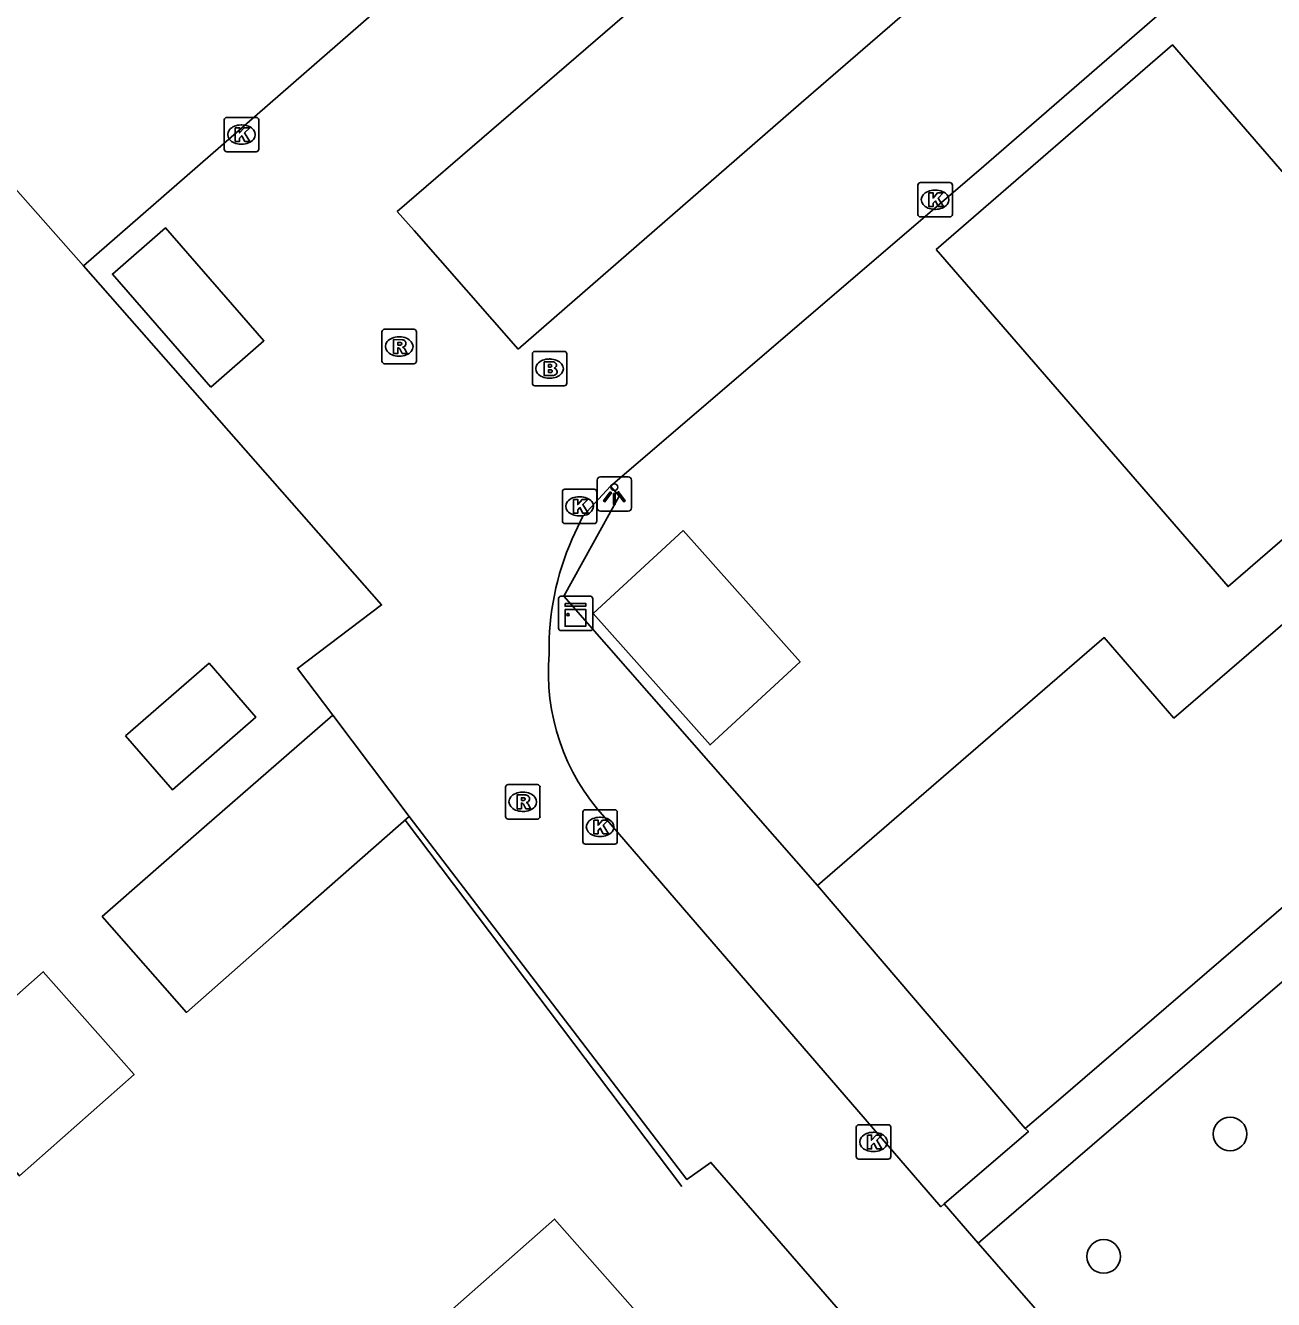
# Model space of a CAD drawing. Extents: x 157321 to 158827, y 386650 to 388532.
# Drawn here: x 157561.72 to 157597.98, y 387804.8 to 387841.81 of the extents above; entities that cross this region are included whole.
import ezdxf

# ---------------------------------------------------------------- set-up
doc = ezdxf.new("R2010")
doc.units = 0
for name, color, linetype in [('IMGEO_Boom', 7, 'Continuous'), ('IMGEO_Brandkraan', 7, 'Continuous'), ('IMGEO_Erf', 7, 'Continuous'), ('IMGEO_Groenvoorziening', 7, 'Continuous'), ('IMGEO_Hek', 7, 'Continuous'), ('IMGEO_Kast', 7, 'Continuous'), ('IMGEO_Kolk', 7, 'Continuous'), ('IMGEO_Lichtpunt', 7, 'Continuous'), ('IMGEO_Pand', 7, 'Continuous'), ('IMGEO_Rijbaan_lokaal_open', 7, 'Continuous'), ('IMGEO_Rioolput', 7, 'Continuous'), ('IMGEO_Voetpad_open', 7, 'Continuous')]:
    doc.layers.add(name, color=color, linetype=linetype)

msp = doc.modelspace()

# ---------------------------------------------------------------- linework, layer by layer
at = {"layer": 'IMGEO_Boom'}
for centre in [(157596.718, 387809.605), (157593.045, 387806.047)]:
    msp.add_circle(centre, 0.489, dxfattribs=at)
at = {"layer": 'IMGEO_Brandkraan'}
for p, q in [((157576.447, 387831.415), (157576.447, 387832.267)), ((157576.522, 387832.341), (157577.374, 387832.341)), ((157577.448, 387832.267), (157577.448, 387831.415)), ((157576.935, 387832.121), (157576.96, 387832.121)), ((157576.958, 387831.561), (157576.933, 387831.561)), ((157577.374, 387831.341), (157576.522, 387831.341))]:
    msp.add_line(p, q, dxfattribs=at)
for points in [[(157576.447, 387831.415), (157576.447, 387832.267)], [(157576.522, 387832.341), (157577.374, 387832.341)], [(157577.448, 387832.267), (157577.448, 387831.415)], [(157576.795, 387832.041), (157576.795, 387831.641), (157577.008, 387831.641)], [(157577.026, 387832.041), (157576.795, 387832.041)], [(157576.974, 387831.96), (157576.92, 387831.96), (157576.92, 387831.884)], [(157576.92, 387831.884), (157576.973, 387831.884)], [(157576.982, 387831.808), (157576.92, 387831.808), (157576.92, 387831.727)], [(157576.92, 387831.727), (157576.982, 387831.727)], [(157577.374, 387831.341), (157576.522, 387831.341)]]:
    msp.add_lwpolyline(points, dxfattribs=at)
for centre, radius, start, end in [((157576.524, 387832.265), 0.0765, 91.552, 178.448), ((157576.524, 387832.265), 0.0765, 91.552, 178.448), ((157577.372, 387832.265), 0.0765, 1.552, 88.448), ((157577.372, 387832.265), 0.0765, 1.552, 88.448), ((157576.975, 387831.922), 0.0379, 267.8285, 90.9355), ((157577.03, 387831.896), 0.145, 59.4692, 91.5367), ((157577.055, 387831.943), 0.0922, 285.5137, 58.1501), ((157576.983, 387831.767), 0.0404, 269.8759, 90.5077), ((157577.014, 387831.892), 0.251, 268.6676, 293.5347), ((157577.06, 387831.751), 0.105, 301.3115, 78.989), ((157576.524, 387831.417), 0.0765, 181.552, 268.448), ((157576.524, 387831.417), 0.0765, 181.552, 268.448), ((157577.372, 387831.417), 0.0765, 271.552, 358.448), ((157577.372, 387831.417), 0.0765, 271.552, 358.448)]:
    msp.add_arc(centre, radius, start, end, dxfattribs=at)
for centre, major_axis, ratio, start_param, end_param in [((157576.934, 387831.841), (-0.387, 0.002), 0.722429, 4.712389, 7.853982), ((157576.959, 387831.841), (-0.39, 0.002), 0.717154, 1.570796, 4.712389)]:
    msp.add_ellipse(centre, major_axis=major_axis, ratio=ratio, start_param=start_param, end_param=end_param, dxfattribs=at)
at = {"layer": 'IMGEO_Erf'}
msp.add_lwpolyline([(157558.857, 387839.969), (157563.406, 387834.832)], dxfattribs=at)
at = {"layer": 'IMGEO_Groenvoorziening'}
msp.add_lwpolyline([(157589.404, 387806.433), (157624.445, 387836.562)], dxfattribs=at)
at = {"layer": 'IMGEO_Hek'}
msp.add_lwpolyline([(157572.753, 387818.726), (157580.791, 387808.075)], dxfattribs=at)
at = {"layer": 'IMGEO_Kast'}
for p, q in [((157577.279, 387825.23), (157578.12, 387825.23)), ((157578.12, 387825.23), (157577.279, 387825.23)), ((157577.204, 387824.305), (157577.204, 387825.146)), ((157577.204, 387825.146), (157577.204, 387824.305)), ((157578.204, 387825.155), (157578.204, 387824.314)), ((157578.204, 387824.314), (157578.204, 387825.155)), ((157578.129, 387824.23), (157577.288, 387824.23)), ((157577.288, 387824.23), (157578.129, 387824.23))]:
    msp.add_line(p, q, dxfattribs=at)
for points in [[(157577.399, 387825.02), (157577.999, 387825.02), (157577.999, 387824.935), (157577.399, 387824.935), (157577.399, 387825.02)], [(157577.399, 387824.845), (157577.999, 387824.845), (157577.999, 387824.356), (157577.399, 387824.356), (157577.399, 387824.845)]]:
    msp.add_lwpolyline(points, dxfattribs=at)
msp.add_circle((157577.483, 387824.694), 0.0377, dxfattribs=at)
for centre, start, end in [((157577.282, 387825.152), 92.4484, 184.2845), ((157577.282, 387825.152), 92.4484, 184.2845), ((157578.126, 387825.152), 2.4484, 94.2845), ((157578.126, 387825.152), 2.4484, 94.2845), ((157577.282, 387824.308), 182.4484, 274.2845), ((157577.282, 387824.308), 182.4484, 274.2845), ((157578.126, 387824.308), 272.4484, 4.2845), ((157578.126, 387824.308), 272.4484, 4.2845)]:
    msp.add_arc(centre, 0.0779, start, end, dxfattribs=at)
at = {"layer": 'IMGEO_Kolk'}
for p, q in [((157567.496, 387838.215), (157567.496, 387839.067)), ((157567.571, 387839.141), (157568.423, 387839.141)), ((157567.984, 387838.921), (157568.009, 387838.921)), ((157568.497, 387839.067), (157568.497, 387838.215)), ((157568.007, 387838.361), (157567.982, 387838.361)), ((157568.423, 387838.141), (157567.571, 387838.141)), ((157587.648, 387836.323), (157587.648, 387837.175)), ((157587.723, 387837.249), (157588.575, 387837.249)), ((157588.649, 387837.175), (157588.649, 387836.323)), ((157588.136, 387837.029), (157588.161, 387837.029)), ((157588.159, 387836.469), (157588.134, 387836.469)), ((157588.575, 387836.249), (157587.723, 387836.249)), ((157577.32, 387827.414), (157577.32, 387828.266)), ((157577.395, 387828.34), (157578.247, 387828.34)), ((157578.321, 387828.266), (157578.321, 387827.414)), ((157577.808, 387828.12), (157577.833, 387828.12)), ((157577.831, 387827.56), (157577.806, 387827.56)), ((157578.247, 387827.34), (157577.395, 387827.34)), ((157577.914, 387818.1), (157577.914, 387818.952)), ((157577.989, 387819.026), (157578.841, 387819.026)), ((157578.915, 387818.952), (157578.915, 387818.1)), ((157578.402, 387818.806), (157578.427, 387818.806)), ((157578.425, 387818.246), (157578.4, 387818.246)), ((157578.841, 387818.026), (157577.989, 387818.026)), ((157585.859, 387808.947), (157585.859, 387809.799)), ((157585.934, 387809.873), (157586.786, 387809.873)), ((157586.347, 387809.653), (157586.372, 387809.653)), ((157586.86, 387809.799), (157586.86, 387808.947)), ((157586.37, 387809.093), (157586.345, 387809.093)), ((157586.786, 387808.873), (157585.934, 387808.873))]:
    msp.add_line(p, q, dxfattribs=at)
for points in [[(157567.496, 387838.215), (157567.496, 387839.067)], [(157567.571, 387839.141), (157568.423, 387839.141)], [(157568.497, 387839.067), (157568.497, 387838.215)], [(157567.817, 387838.841), (157567.94, 387838.841), (157567.94, 387838.69), (157568.07, 387838.841), (157568.234, 387838.841), (157568.088, 387838.69), (157568.241, 387838.441), (157568.089, 387838.441), (157568.004, 387838.605), (157567.94, 387838.538), (157567.94, 387838.441), (157567.817, 387838.441), (157567.817, 387838.841)], [(157568.423, 387838.141), (157567.571, 387838.141)], [(157587.648, 387836.323), (157587.648, 387837.175)], [(157587.723, 387837.249), (157588.575, 387837.249)], [(157588.649, 387837.175), (157588.649, 387836.323)], [(157587.969, 387836.949), (157588.092, 387836.949), (157588.092, 387836.798), (157588.222, 387836.949), (157588.386, 387836.949), (157588.24, 387836.798), (157588.393, 387836.549), (157588.241, 387836.549), (157588.156, 387836.713), (157588.092, 387836.646), (157588.092, 387836.549), (157587.969, 387836.549), (157587.969, 387836.949)], [(157588.575, 387836.249), (157587.723, 387836.249)], [(157577.32, 387827.414), (157577.32, 387828.266)], [(157577.395, 387828.34), (157578.247, 387828.34)], [(157578.321, 387828.266), (157578.321, 387827.414)], [(157577.641, 387828.04), (157577.764, 387828.04), (157577.764, 387827.889), (157577.894, 387828.04), (157578.058, 387828.04), (157577.912, 387827.889), (157578.065, 387827.64), (157577.913, 387827.64), (157577.828, 387827.804), (157577.764, 387827.737), (157577.764, 387827.64), (157577.641, 387827.64), (157577.641, 387828.04)], [(157578.247, 387827.34), (157577.395, 387827.34)], [(157577.914, 387818.1), (157577.914, 387818.952)], [(157577.989, 387819.026), (157578.841, 387819.026)], [(157578.915, 387818.952), (157578.915, 387818.1)], [(157578.235, 387818.726), (157578.358, 387818.726), (157578.358, 387818.575), (157578.488, 387818.726), (157578.652, 387818.726), (157578.506, 387818.575), (157578.659, 387818.326), (157578.507, 387818.326), (157578.422, 387818.49), (157578.358, 387818.423), (157578.358, 387818.326), (157578.235, 387818.326), (157578.235, 387818.726)], [(157578.841, 387818.026), (157577.989, 387818.026)], [(157585.859, 387808.947), (157585.859, 387809.799)], [(157585.934, 387809.873), (157586.786, 387809.873)], [(157586.86, 387809.799), (157586.86, 387808.947)], [(157586.18, 387809.573), (157586.303, 387809.573), (157586.303, 387809.422), (157586.433, 387809.573), (157586.597, 387809.573), (157586.451, 387809.422), (157586.604, 387809.173), (157586.452, 387809.173), (157586.367, 387809.337), (157586.303, 387809.27), (157586.303, 387809.173), (157586.18, 387809.173), (157586.18, 387809.573)], [(157586.786, 387808.873), (157585.934, 387808.873)]]:
    msp.add_lwpolyline(points, dxfattribs=at)
for centre, start, end in [((157567.573, 387839.065), 91.552, 178.448), ((157567.573, 387839.065), 91.552, 178.448), ((157568.421, 387839.065), 1.552, 88.448), ((157568.421, 387839.065), 1.552, 88.448), ((157567.573, 387838.217), 181.552, 268.448), ((157567.573, 387838.217), 181.552, 268.448), ((157568.421, 387838.217), 271.552, 358.448), ((157568.421, 387838.217), 271.552, 358.448), ((157587.725, 387837.173), 91.552, 178.448), ((157587.725, 387837.173), 91.552, 178.448), ((157588.573, 387837.173), 1.552, 88.448), ((157588.573, 387837.173), 1.552, 88.448), ((157587.725, 387836.325), 181.552, 268.448), ((157587.725, 387836.325), 181.552, 268.448), ((157588.573, 387836.325), 271.552, 358.448), ((157588.573, 387836.325), 271.552, 358.448), ((157577.397, 387828.264), 91.552, 178.448), ((157577.397, 387828.264), 91.552, 178.448), ((157578.245, 387828.264), 1.552, 88.448), ((157578.245, 387828.264), 1.552, 88.448), ((157577.397, 387827.416), 181.552, 268.448), ((157577.397, 387827.416), 181.552, 268.448), ((157578.245, 387827.416), 271.552, 358.448), ((157578.245, 387827.416), 271.552, 358.448), ((157577.991, 387818.95), 91.552, 178.448), ((157577.991, 387818.95), 91.552, 178.448), ((157578.839, 387818.95), 1.552, 88.448), ((157578.839, 387818.95), 1.552, 88.448), ((157577.991, 387818.102), 181.552, 268.448), ((157577.991, 387818.102), 181.552, 268.448), ((157578.839, 387818.102), 271.552, 358.448), ((157578.839, 387818.102), 271.552, 358.448), ((157585.936, 387809.797), 91.552, 178.448), ((157585.936, 387809.797), 91.552, 178.448), ((157586.784, 387809.797), 1.552, 88.448), ((157586.784, 387809.797), 1.552, 88.448), ((157585.936, 387808.949), 181.552, 268.448), ((157585.936, 387808.949), 181.552, 268.448), ((157586.784, 387808.949), 271.552, 358.448), ((157586.784, 387808.949), 271.552, 358.448)]:
    msp.add_arc(centre, 0.0765, start, end, dxfattribs=at)
for centre, major_axis, ratio, start_param, end_param in [((157567.983, 387838.641), (-0.387, 0.002), 0.722429, 4.712389, 7.853982), ((157568.008, 387838.641), (-0.39, 0.002), 0.717154, 1.570796, 4.712389), ((157588.135, 387836.749), (-0.387, 0.002), 0.722429, 4.712389, 7.853982), ((157588.16, 387836.749), (-0.39, 0.002), 0.717154, 1.570796, 4.712389), ((157577.807, 387827.84), (-0.387, 0.002), 0.722429, 4.712389, 7.853982), ((157577.832, 387827.84), (-0.39, 0.002), 0.717154, 1.570796, 4.712389), ((157578.401, 387818.526), (-0.387, 0.002), 0.722429, 4.712389, 7.853982), ((157578.426, 387818.526), (-0.39, 0.002), 0.717154, 1.570796, 4.712389), ((157586.346, 387809.373), (-0.387, 0.002), 0.722429, 4.712389, 7.853982), ((157586.371, 387809.373), (-0.39, 0.002), 0.717154, 1.570796, 4.712389)]:
    msp.add_ellipse(centre, major_axis=major_axis, ratio=ratio, start_param=start_param, end_param=end_param, dxfattribs=at)
at = {"layer": 'IMGEO_Lichtpunt'}
for p, q in [((157578.33, 387828.599), (157578.33, 387827.792)), ((157578.33, 387828.599), (157578.33, 387827.792)), ((157579.232, 387828.694), (157578.424, 387828.694)), ((157579.232, 387828.694), (157578.424, 387828.694)), ((157579.326, 387827.792), (157579.326, 387828.599)), ((157579.326, 387827.792), (157579.326, 387828.599)), ((157578.424, 387827.698), (157579.232, 387827.698)), ((157578.424, 387827.698), (157579.232, 387827.698))]:
    msp.add_line(p, q, dxfattribs=at)
for points in [[(157578.704, 387828.263), (157578.743, 387828.235), (157578.555, 387827.973), (157578.517, 387828), (157578.704, 387828.263)], [(157578.806, 387828.215), (157578.853, 387828.215), (157578.853, 387827.893), (157578.806, 387827.893), (157578.806, 387828.215)], [(157578.916, 387828.235), (157578.954, 387828.262), (157579.141, 387828), (157579.102, 387827.972), (157578.916, 387828.235)]]:
    msp.add_lwpolyline(points, dxfattribs=at)
msp.add_circle((157578.829, 387828.397), 0.0994, dxfattribs=at)
for centre, start, end in [((157578.424, 387828.599), 90, 180), ((157578.424, 387828.599), 90, 180), ((157579.232, 387828.599), 0, 90), ((157579.232, 387828.599), 0, 90), ((157578.424, 387827.792), 180, 270), ((157578.424, 387827.792), 180, 270), ((157579.232, 387827.792), 270, 0), ((157579.232, 387827.792), 270, 360)]:
    msp.add_arc(centre, 0.0946, start, end, dxfattribs=at)
at = {"layer": 'IMGEO_Pand'}
for points in [[(157588.184, 387835.303), (157595.049, 387841.244), (157603.525, 387831.449), (157596.66, 387825.508), (157588.184, 387835.303)], [(157567.107, 387831.306), (157564.244, 387834.59), (157565.787, 387835.935), (157568.65, 387832.651), (157567.107, 387831.306)], [(157580.83, 387827.142), (157578.214, 387824.73), (157581.611, 387820.908), (157584.227, 387823.32), (157580.83, 387827.142)], [(157599.855, 387822.676), (157598.315, 387824.477), (157595.086, 387821.686), (157593.063, 387824.027), (157584.734, 387816.824)], [(157564.628, 387821.168), (157565.988, 387819.605), (157568.414, 387821.716), (157567.053, 387823.279), (157564.628, 387821.168)], [(157570.647, 387821.774), (157566.91, 387818.522), (157563.951, 387815.919), (157566.397, 387813.137), (157569.202, 387815.603), (157572.871, 387818.83)], [(157570.647, 387821.774), (157572.871, 387818.83)], [(157602.363, 387819.743), (157591.729, 387810.587), (157590.763, 387809.768)], [(157584.734, 387816.824), (157590.763, 387809.768)], [(157560.311, 387809.625), (157560.419, 387809.502), (157560.5, 387809.575), (157561.55, 387808.388), (157564.878, 387811.332), (157562.236, 387814.32), (157558.823, 387811.302)], [(157581.065, 387794.262), (157585.236, 387797.864), (157581.912, 387801.673), (157579.804, 387804.061), (157577.092, 387807.133), (157572.962, 387803.488)]]:
    msp.add_lwpolyline(points, dxfattribs=at)
at = {"layer": 'IMGEO_Rijbaan_lokaal_open'}
for points in [[(157587.269, 387855.584), (157587.122, 387855.453), (157587.084, 387855.48), (157586.724, 387855.194), (157579.224, 387848.623), (157563.406, 387834.832)], [(157576.034, 387832.408), (157573.013, 387835.85), (157572.524, 387836.406), (157580.743, 387843.51), (157591.218, 387852.516)], [(157578.719, 387828.427), (157580.333, 387829.811), (157589.563, 387837.724), (157596.855, 387844.061), (157605.067, 387851.122), (157605.848, 387851.852)], [(157594.284, 387848.245), (157584.256, 387839.559), (157576.034, 387832.408)], [(157563.406, 387834.832), (157572.068, 387824.978), (157569.622, 387823.129), (157570.647, 387821.774)], [(157577.607, 387826.899), (157577.917, 387827.558), (157578.719, 387828.427)], [(157572.871, 387818.83), (157578.014, 387812.108), (157580.938, 387808.286), (157581.633, 387808.779), (157591.473, 387797.447)], [(157588.409, 387807.574), (157588.317, 387807.49), (157585.327, 387810.951), (157578.552, 387818.795)], [(157588.409, 387807.574), (157589.404, 387806.433)], [(157594.723, 387800.331), (157589.404, 387806.433)]]:
    msp.add_lwpolyline(points, dxfattribs=at)
for centre, radius, start, end in [((157584.818, 387823.713), 7.884, 156.1613, 181.1464), ((157583.172, 387823.018), 6.259, 175.0744, 222.4299)]:
    msp.add_arc(centre, radius, start, end, dxfattribs=at)
at = {"layer": 'IMGEO_Rioolput'}
for p, q in [((157572.153, 387832.984), (157573.005, 387832.984)), ((157572.078, 387832.058), (157572.078, 387832.91)), ((157572.566, 387832.764), (157572.591, 387832.764)), ((157573.079, 387832.91), (157573.079, 387832.058)), ((157573.005, 387831.984), (157572.153, 387831.984)), ((157572.589, 387832.204), (157572.564, 387832.204)), ((157575.668, 387818.83), (157575.668, 387819.682)), ((157575.743, 387819.756), (157576.595, 387819.756)), ((157576.669, 387819.682), (157576.669, 387818.83)), ((157576.156, 387819.536), (157576.181, 387819.536)), ((157576.179, 387818.976), (157576.154, 387818.976)), ((157576.595, 387818.756), (157575.743, 387818.756))]:
    msp.add_line(p, q, dxfattribs=at)
for points in [[(157572.153, 387832.984), (157573.005, 387832.984)], [(157572.078, 387832.058), (157572.078, 387832.91)], [(157572.667, 387832.682), (157572.415, 387832.684), (157572.415, 387832.284)], [(157572.593, 387832.603), (157572.539, 387832.603), (157572.539, 387832.522)], [(157573.079, 387832.91), (157573.079, 387832.058)], [(157572.415, 387832.284), (157572.539, 387832.284), (157572.539, 387832.446), (157572.55, 387832.446)], [(157572.539, 387832.522), (157572.591, 387832.522)], [(157572.597, 387832.417), (157572.668, 387832.284), (157572.808, 387832.284), (157572.743, 387832.41)], [(157573.005, 387831.984), (157572.153, 387831.984)], [(157575.668, 387818.83), (157575.668, 387819.682)], [(157575.743, 387819.756), (157576.595, 387819.756)], [(157576.669, 387819.682), (157576.669, 387818.83)], [(157576.257, 387819.454), (157576.005, 387819.456), (157576.005, 387819.056)], [(157576.183, 387819.375), (157576.129, 387819.375), (157576.129, 387819.294)], [(157576.129, 387819.294), (157576.181, 387819.294)], [(157576.005, 387819.056), (157576.129, 387819.056), (157576.129, 387819.218), (157576.14, 387819.218)], [(157576.187, 387819.189), (157576.258, 387819.056), (157576.398, 387819.056), (157576.333, 387819.182)], [(157576.595, 387818.756), (157575.743, 387818.756)]]:
    msp.add_lwpolyline(points, dxfattribs=at)
for centre, radius, start, end in [((157572.155, 387832.908), 0.0765, 91.552, 178.448), ((157572.155, 387832.908), 0.0765, 91.552, 178.448), ((157573.003, 387832.908), 0.0765, 1.552, 88.448), ((157573.003, 387832.908), 0.0765, 1.552, 88.448), ((157572.599, 387832.507), 0.0964, 77.0061, 93.1865), ((157572.613, 387832.564), 0.0378, 276.6634, 79.6772), ((157572.666, 387832.572), 0.109, 350.3612, 89.416), ((157572.549, 387832.393), 0.0533, 26.0293, 88.6989), ((157572.575, 387832.711), 0.19, 274.7715, 282.9687), ((157572.664, 387832.572), 0.112, 277.5842, 350.9817), ((157572.648, 387832.357), 0.108, 29.5134, 73.7905), ((157572.155, 387832.06), 0.0765, 181.552, 268.448), ((157572.155, 387832.06), 0.0765, 181.552, 268.448), ((157573.003, 387832.06), 0.0765, 271.552, 358.448), ((157573.003, 387832.06), 0.0765, 271.552, 358.448), ((157575.745, 387819.68), 0.0765, 91.552, 178.448), ((157575.745, 387819.68), 0.0765, 91.552, 178.448), ((157576.593, 387819.68), 0.0765, 1.552, 88.448), ((157576.593, 387819.68), 0.0765, 1.552, 88.448), ((157576.165, 387819.483), 0.19, 274.7715, 282.9687), ((157576.189, 387819.279), 0.0964, 77.0061, 93.1865), ((157576.203, 387819.336), 0.0378, 276.6634, 79.6772), ((157576.256, 387819.344), 0.109, 350.3612, 89.416), ((157576.254, 387819.344), 0.112, 277.5842, 350.9817), ((157576.139, 387819.165), 0.0533, 26.0293, 88.6989), ((157576.238, 387819.129), 0.108, 29.5134, 73.7905), ((157575.745, 387818.832), 0.0765, 181.552, 268.448), ((157575.745, 387818.832), 0.0765, 181.552, 268.448), ((157576.593, 387818.832), 0.0765, 271.552, 358.448), ((157576.593, 387818.832), 0.0765, 271.552, 358.448)]:
    msp.add_arc(centre, radius, start, end, dxfattribs=at)
for centre, major_axis, ratio, start_param, end_param in [((157572.565, 387832.484), (-0.387, 0.002), 0.722429, 4.712389, 7.853982), ((157572.59, 387832.484), (-0.39, 0.002), 0.717154, 1.570796, 4.712389), ((157576.155, 387819.256), (-0.387, 0.002), 0.722429, 4.712389, 7.853982), ((157576.18, 387819.256), (-0.39, 0.002), 0.717154, 1.570796, 4.712389)]:
    msp.add_ellipse(centre, major_axis=major_axis, ratio=ratio, start_param=start_param, end_param=end_param, dxfattribs=at)
at = {"layer": 'IMGEO_Voetpad_open'}
for points in [[(157584.734, 387816.824), (157577.358, 387825.231), (157578.968, 387828.137), (157578.719, 387828.427)], [(157590.763, 387809.768), (157590.859, 387809.676), (157588.409, 387807.574)]]:
    msp.add_lwpolyline(points, dxfattribs=at)

doc.saveas('drawing.dxf')
